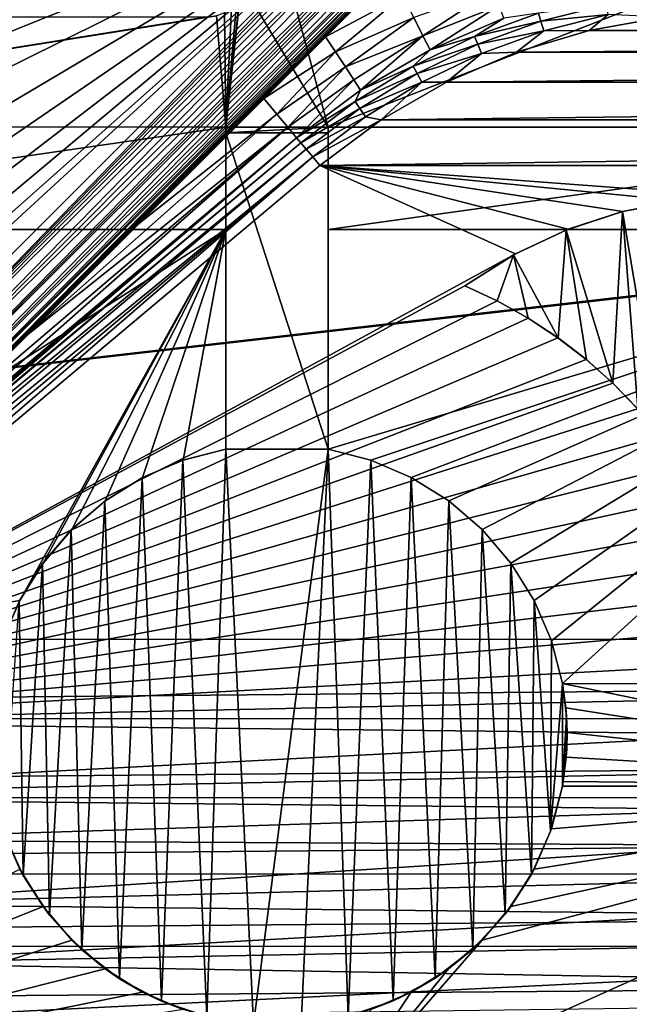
# Model space of a CAD drawing. Header units: metres. Extents: x -205 to 205, y -104 to 104.
# Tile 599 of 656: x -29 to -20, y -60 to -45. Entities that reach past the tile are written whole.
import ezdxf

# ---------------------------------------------------------------- set-up
doc = ezdxf.new("R2010")
doc.units = ezdxf.units.M
doc.layers.add('solid_01_2-CONSUMER_EHM_BOX_SW0001', color=7, linetype='CONTINUOUS')

msp = doc.modelspace()

# ---------------------------------------------------------------- linework, layer by layer
at = {"layer": 'solid_01_2-CONSUMER_EHM_BOX_SW0001'}
for points in [[(-200.010849, -74.958488), (-200.010773, 75.041512), (-0.010778, 75.04142)], [(-0.010849, -74.95858), (-200.010849, -74.958488), (-0.010778, 75.04142)], [(-24.253431, -47.070396, 63.099998), (-25.521925, -44.962933, 63.099998), (-25.500069, -42.458569, 63.099998)], [(-24.253431, -47.070396, 63.099998), (-25.500069, -42.458569, 63.099998), (-12.482156, -42.458576, 63.099998)], [(-13.503431, -47.071167, 63.099998), (-24.253431, -47.070396, 63.099998), (-12.482156, -42.458576, 63.099998)], [(38.274673, -42.903759, 75), (-63.60397, -54.56757, 75), (63.596031, -54.576706, 75)], [(38.274673, -42.903759, 75), (37.499931, -42.958599, 75), (-63.60397, -54.56757, 75)], [(37.499931, -42.958599, 75), (-37.500069, -42.958565, 75), (-63.60397, -54.56757, 75)], [(-33.314964, -45.277477, 13.5), (-32.772026, -45.741173, 13.5), (-23.418238, -43.458569, 13.5)], [(-32.772026, -45.741173, 13.5), (-32.308311, -46.2841, 13.5), (-23.418238, -43.458569, 13.5)], [(-32.308083, -51.632717, 13.5), (-32.453773, -52.494099, 13.5), (-23.418238, -43.458569, 13.5)], [(-32.296429, -52.651447, 13.474928), (-23.418238, -43.458569, 13.5), (-32.453773, -52.494099, 13.5)], [(-32.308311, -46.2841, 13.5), (-31.93524, -46.892883, 13.5), (-23.418238, -43.458569, 13.5)], [(-31.935066, -51.023903, 13.5), (-32.308083, -51.632717, 13.5), (-23.418238, -43.458569, 13.5)], [(-23.23955, -43.430744, 13.494294), (-23.334913, -43.438202, 13.499009), (-32.296429, -52.651447, 13.474928)], [(-23.129765, -43.438641, 13.481806), (-23.23955, -43.430744, 13.494294), (-32.296429, -52.651447, 13.474928)], [(-23.334913, -43.438202, 13.499009), (-23.418238, -43.458569, 13.5), (-32.296429, -52.651447, 13.474928)], [(-23.006413, -43.462845, 13.455735), (-23.129765, -43.438641, 13.481806), (-32.296429, -52.651447, 13.474928)], [(-23.006413, -43.462845, 13.455735), (-32.296429, -52.651447, 13.474928), (-32.146832, -52.801044, 13.400871)], [(-22.876198, -43.500454, 13.410778), (-23.006413, -43.462845, 13.455735), (-32.146832, -52.801044, 13.400871)], [(-22.750563, -43.544582, 13.346155), (-22.876198, -43.500454, 13.410778), (-32.146832, -52.801044, 13.400871)], [(-31.93524, -46.892883, 13.5), (-31.662001, -47.552532, 13.5), (-23.418238, -43.458569, 13.5)], [(-31.661882, -50.364231, 13.5), (-31.935066, -51.023903, 13.5), (-23.418238, -43.458569, 13.5)], [(-31.662001, -47.552532, 13.5), (-31.495321, -48.246811, 13.5), (-23.418238, -43.458569, 13.5)], [(-31.495266, -49.669964, 13.5), (-31.661882, -50.364231, 13.5), (-23.418238, -43.458569, 13.5)], [(-31.495321, -48.246811, 13.5), (-31.439306, -48.958565, 13.5), (-23.418238, -43.458569, 13.5)], [(-31.439306, -48.958565, 13.5), (-31.495266, -49.669964, 13.5), (-23.418238, -43.458569, 13.5)], [(-22.750563, -43.544582, 13.346155), (-32.146832, -52.801044, 13.400871), (-32.012653, -52.935223, 13.281551)], [(-22.692427, -43.56702, 13.307468), (-22.750563, -43.544582, 13.346155), (-32.012653, -52.935223, 13.281551)], [(-22.638563, -43.589001, 13.265411), (-22.692427, -43.56702, 13.307468), (-32.012653, -52.935223, 13.281551)], [(-22.638563, -43.589001, 13.265411), (-32.012653, -52.935223, 13.281551), (-31.90064, -53.047234, 13.122963)], [(-22.546261, -43.630432, 13.174686), (-22.638563, -43.589001, 13.265411), (-31.90064, -53.047234, 13.122963)], [(-22.477682, -43.667896, 13.082142), (-22.546261, -43.630432, 13.174686), (-31.90064, -53.047234, 13.122963)], [(-22.477682, -43.667896, 13.082142), (-31.90064, -53.047234, 13.122963), (-31.81642, -53.131454, 12.933075)], [(-22.432608, -43.702217, 12.994411), (-22.477682, -43.667896, 13.082142), (-31.81642, -53.131454, 12.933075)], [(-22.407375, -43.73534, 12.913525), (-22.432608, -43.702217, 12.994411), (-31.81642, -53.131454, 12.933075)], [(-22.407375, -43.73534, 12.913525), (-31.81642, -53.131454, 12.933075), (-31.764221, -53.183655, 12.721427)], [(-22.398081, -43.76963, 12.837538), (-22.407375, -43.73534, 12.913525), (-31.764221, -53.183655, 12.721427)], [(-22.4021, -43.80529, 12.767035), (-22.398081, -43.76963, 12.837538), (-31.764221, -53.183655, 12.721427)], [(-22.414907, -43.838989, 12.706449), (-22.4021, -43.80529, 12.767035), (-31.764221, -53.183655, 12.721427)], [(-22.414907, -43.838989, 12.706449), (-31.764221, -53.183655, 12.721427), (-31.746668, -53.201206, 12.5)], [(-22.446192, -43.891918, 12.611513), (-22.414907, -43.838989, 12.706449), (-31.746668, -53.201206, 12.5)], [(-22.468489, -43.923035, 12.5), (-22.446192, -43.891918, 12.611513), (-31.746668, -53.201206, 12.5)], [(-31.746668, -53.201206, 12.5), (-23.21254, -44.667088, 3.325739), (-22.468489, -43.923035, 3.443189)], [(-22.468489, -43.923035, 12.5), (-31.746668, -53.201206, 12.5), (-22.468489, -43.923035, 3.443189)], [(-31.746668, -53.201206, 12.5), (-23.337521, -44.792068, 3.302377), (-23.21254, -44.667088, 3.325739)], [(-31.746668, -53.201206, 12.5), (-23.926878, -45.381424, 3.189029), (-23.337521, -44.792068, 3.302377)], [(-25.753431, -47.07029, 63.099998), (-25.541843, -45.095375, 63.099998), (-25.521925, -44.962933, 63.099998)], [(-24.253431, -47.070396, 63.099998), (-25.753431, -47.07029, 63.099998), (-25.521925, -44.962933, 63.099998)], [(-25.753431, -47.07029, 63.099998), (-25.590355, -45.211082, 63.099998), (-25.541843, -45.095375, 63.099998)], [(-21.833891, -45.055969, 2.720849), (-22.99897, -45.465118, 2.807431), (-22.86447, -45.732697, 2.463763)], [(-21.748886, -45.289349, 2.41378), (-21.833891, -45.055969, 2.720849), (-22.86447, -45.732697, 2.463763)], [(-25.753431, -47.07029, 63.099998), (-25.670492, -45.313065, 63.099998), (-25.590355, -45.211082, 63.099998)], [(-23.15926, -45.146233, 3.091007), (-24.292961, -45.747505, 3.120873), (-24.14414, -45.971153, 2.927483)], [(-23.15926, -45.146233, 3.091007), (-23.926878, -45.381424, 3.189029), (-24.292961, -45.747505, 3.120873)], [(-22.99897, -45.465118, 2.807431), (-23.15926, -45.146233, 3.091007), (-24.14414, -45.971153, 2.927483)], [(-31.746668, -53.201206, 12.5), (-24.292961, -45.747505, 3.120873), (-23.926878, -45.381424, 3.189029)], [(-25.753431, -47.07029, 63.099998), (-25.889296, -45.439808, 63.099998), (-25.773167, -45.392307, 63.099998)], [(-25.753431, -47.07029, 63.099998), (-25.773167, -45.392307, 63.099998), (-25.670492, -45.313065, 63.099998)], [(-21.748886, -45.289349, 2.41378), (-22.86447, -45.732697, 2.463763), (-22.760233, -45.940071, 2.071429)], [(-21.748886, -45.289349, 2.41378), (-22.760233, -45.940071, 2.071429), (-21.681494, -45.474377, 2.071429)], [(-21.174187, -45.404118, 1.911433), (-22.110859, -45.745041, 1.911433), (-21.137794, -45.522102, 1.771438)], [(-21.681494, -45.474377, 2.071429), (-22.110859, -45.745041, 1.911433), (-21.174187, -45.404118, 1.911433)], [(-21.174187, -45.404118, 1.911433), (-21.137794, -45.522102, 1.771438), (-20.183762, -45.279175, 1.771438)], [(-20.183762, -45.279175, 1.771438), (-21.137794, -45.522102, 1.771438), (-20.154568, -45.423592, 1.656828)], [(-36.103432, -47.069546, 63.099998), (-26.021906, -45.458569, 63.099998), (-25.889296, -45.439808, 63.099998)], [(-25.753431, -47.07029, 63.099998), (-36.103432, -47.069546, 63.099998), (-25.889296, -45.439808, 63.099998)], [(-36.103432, -47.069546, 63.099998), (-33.978233, -45.458565, 63.099998), (-26.021906, -45.458569, 63.099998)], [(-22.99897, -45.465118, 2.807431), (-24.14414, -45.971153, 2.927483), (-23.999414, -46.190975, 2.67567)], [(-22.86447, -45.732697, 2.463763), (-22.99897, -45.465118, 2.807431), (-23.999414, -46.190975, 2.67567)], [(-21.681494, -45.474377, 2.071429), (-22.760233, -45.940071, 2.071429), (-22.110859, -45.745041, 1.911433)], [(-22.110859, -45.745041, 1.911433), (-22.062899, -45.85881, 1.771438), (-21.137794, -45.522102, 1.771438)], [(-21.137794, -45.522102, 1.771438), (-22.062899, -45.85881, 1.771438), (-21.094366, -45.662891, 1.656828)], [(-21.137794, -45.522102, 1.771438), (-21.094366, -45.662891, 1.656828), (-20.154568, -45.423592, 1.656828)], [(-20.154568, -45.423592, 1.656828), (-21.094366, -45.662891, 1.656828), (-20.432171, -45.65435, 1.571667)], [(-20.154568, -45.423592, 1.656828), (-20.432171, -45.65435, 1.571667), (-19.34446, -45.46278, 1.571667)], [(-20.432171, -45.65435, 1.571667), (19.32279, -45.462795, 1.571667), (-19.34446, -45.46278, 1.571667)], [(-20.432171, -45.65435, 1.571667), (20.4105, -45.654369, 1.571667), (19.32279, -45.462795, 1.571667)], [(-22.062899, -45.85881, 1.771438), (-22.005669, -45.994579, 1.656828), (-21.094366, -45.662891, 1.656828)], [(-21.094366, -45.662891, 1.656828), (-22.005669, -45.994579, 1.656828), (-21.49719, -45.973877, 1.571667)], [(-21.49719, -45.973877, 1.571667), (20.4105, -45.654369, 1.571667), (-20.432171, -45.65435, 1.571667)], [(-21.094366, -45.662891, 1.656828), (-21.49719, -45.973877, 1.571667), (-20.432171, -45.65435, 1.571667)], [(-21.49719, -45.973877, 1.571667), (21.475519, -45.973896, 1.571667), (20.4105, -45.654369, 1.571667)], [(-31.746668, -53.201206, 12.5), (-25.197245, -46.651791, 2.993398), (-24.292961, -45.747505, 3.120873)], [(-24.14414, -45.971153, 2.927483), (-24.292961, -45.747505, 3.120873), (-25.197245, -46.651791, 2.993398)], [(-22.86447, -45.732697, 2.463763), (-23.999414, -46.190975, 2.67567), (-23.876345, -46.377903, 2.388285)], [(-22.86447, -45.732697, 2.463763), (-23.876345, -46.377903, 2.388285), (-23.777546, -46.527969, 2.071429)], [(-22.86447, -45.732697, 2.463763), (-23.777546, -46.527969, 2.071429), (-22.760233, -45.940071, 2.071429)], [(-22.110859, -45.745041, 1.911433), (-23.00893, -46.177528, 1.911433), (-22.062899, -45.85881, 1.771438)], [(-22.760233, -45.940071, 2.071429), (-23.00893, -46.177528, 1.911433), (-22.110859, -45.745041, 1.911433)], [(-25.005495, -46.88031, 2.727566), (-24.14414, -45.971153, 2.927483), (-25.197245, -46.651791, 2.993398)], [(-25.005495, -46.88031, 2.727566), (-23.999414, -46.190975, 2.67567), (-24.14414, -45.971153, 2.927483)], [(-22.760233, -45.940071, 2.071429), (-23.777546, -46.527969, 2.071429), (-23.00893, -46.177528, 1.911433)], [(-23.00893, -46.177528, 1.911433), (-22.949881, -46.285961, 1.771438), (-22.062899, -45.85881, 1.771438)], [(-22.062899, -45.85881, 1.771438), (-22.949881, -46.285961, 1.771438), (-22.005669, -45.994579, 1.656828)], [(-22.518433, -46.413685, 1.571667), (21.475519, -45.973896, 1.571667), (-21.49719, -45.973877, 1.571667)], [(-22.005669, -45.994579, 1.656828), (-22.518433, -46.413685, 1.571667), (-21.49719, -45.973877, 1.571667)], [(-22.518433, -46.413685, 1.571667), (22.496761, -46.413708, 1.571667), (21.475519, -45.973896, 1.571667)], [(-22.949881, -46.285961, 1.771438), (-22.879417, -46.415352, 1.656828), (-22.005669, -45.994579, 1.656828)], [(-22.005669, -45.994579, 1.656828), (-22.879417, -46.415352, 1.656828), (-22.518433, -46.413685, 1.571667)], [(-25.005495, -46.88031, 2.727566), (-24.843416, -47.073467, 2.417603), (-23.999414, -46.190975, 2.67567)], [(-24.843416, -47.073467, 2.417603), (-23.876345, -46.377903, 2.388285), (-23.999414, -46.190975, 2.67567)], [(-23.00893, -46.177528, 1.911433), (-23.859478, -46.697285, 1.911433), (-22.949881, -46.285961, 1.771438)], [(-23.777546, -46.527969, 2.071429), (-23.859478, -46.697285, 1.911433), (-23.00893, -46.177528, 1.911433)], [(-24.843416, -47.073467, 2.417603), (-24.715151, -47.22633, 2.071429), (-23.876345, -46.377903, 2.388285)], [(-23.876345, -46.377903, 2.388285), (-24.715151, -47.22633, 2.071429), (-23.777546, -46.527969, 2.071429)], [(-23.859478, -46.697285, 1.911433), (-23.789925, -46.799301, 1.771438), (-22.949881, -46.285961, 1.771438)], [(-22.949881, -46.285961, 1.771438), (-23.789925, -46.799301, 1.771438), (-22.879417, -46.415352, 1.656828)], [(-23.789925, -46.799301, 1.771438), (-23.706928, -46.921036, 1.656828), (-22.879417, -46.415352, 1.656828)], [(-22.879417, -46.415352, 1.656828), (-23.706928, -46.921036, 1.656828), (-23.474806, -46.966099, 1.571667)], [(-23.474806, -46.966099, 1.571667), (22.496761, -46.413708, 1.571667), (-22.518433, -46.413685, 1.571667)], [(-22.879417, -46.415352, 1.656828), (-23.474806, -46.966099, 1.571667), (-22.518433, -46.413685, 1.571667)], [(-23.474806, -46.966099, 1.571667), (23.453135, -46.966122, 1.571667), (22.496761, -46.413708, 1.571667)], [(-23.777546, -46.527969, 2.071429), (-24.715151, -47.22633, 2.071429), (-23.859478, -46.697285, 1.911433)], [(-31.746668, -53.201206, 12.5), (-27.03619, -48.490734, 2.799563), (-25.197245, -46.651791, 2.993398)], [(-27.03619, -48.490734, 2.799563), (-25.005495, -46.88031, 2.727566), (-25.197245, -46.651791, 2.993398)], [(-24.715151, -47.22633, 2.071429), (-24.654047, -47.299149, 1.911433), (-23.859478, -46.697285, 1.911433)], [(-23.859478, -46.697285, 1.911433), (-24.654047, -47.299149, 1.911433), (-23.789925, -46.799301, 1.771438)], [(-24.654047, -47.299149, 1.911433), (-24.574684, -47.39373, 1.771438), (-23.789925, -46.799301, 1.771438)], [(-23.789925, -46.799301, 1.771438), (-24.574684, -47.39373, 1.771438), (-23.706928, -46.921036, 1.656828)], [(-28.652845, -50.107388, 2.583395), (-24.843416, -47.073467, 2.417603), (-25.005495, -46.88031, 2.727566)], [(-27.03619, -48.490734, 2.799563), (-28.652845, -50.107388, 2.583395), (-25.005495, -46.88031, 2.727566)], [(-24.574684, -47.39373, 1.771438), (-24.479979, -47.506596, 1.656828), (-23.706928, -46.921036, 1.656828)], [(-23.706928, -46.921036, 1.656828), (-24.479979, -47.506596, 1.656828), (-23.474806, -46.966099, 1.571667)], [(-24.479979, -47.506596, 1.656828), (-24.373343, -47.633678, 1.571667), (-23.474806, -46.966099, 1.571667)], [(-24.373343, -47.633678, 1.571667), (23.453135, -46.966122, 1.571667), (-23.474806, -46.966099, 1.571667)], [(-24.373343, -47.633678, 1.571667), (24.351671, -47.633701, 1.571667), (23.453135, -46.966122, 1.571667)], [(-25.753431, -47.07029, 69.5), (-36.103539, -48.569546, 69.5), (-36.103432, -47.069546, 69.5)], [(-25.753431, -47.07029, 69.5), (-25.75354, -48.57029, 69.5), (-36.103539, -48.569546, 69.5)], [(-36.103432, -47.069546, 69.5), (-36.103432, -47.069546, 63.099998), (-25.753431, -47.07029, 63.099998)], [(-25.753431, -47.07029, 69.5), (-36.103432, -47.069546, 69.5), (-25.753431, -47.07029, 63.099998)], [(-31.282158, -52.736694, 2.071429), (-24.715151, -47.22633, 2.071429), (-24.843416, -47.073467, 2.417603)], [(-30.064688, -51.519226, 2.343018), (-31.282158, -52.736694, 2.071429), (-24.843416, -47.073467, 2.417603)], [(-28.652845, -50.107388, 2.583395), (-30.064688, -51.519226, 2.343018), (-24.843416, -47.073467, 2.417603)], [(-25.75354, -48.57029, 69.5), (-25.753431, -47.07029, 63.099998), (-25.753771, -51.786987, 67)], [(-25.753771, -51.786987, 66.919212), (-25.753771, -51.786987, 67), (-25.753431, -47.07029, 63.099998)], [(-25.753771, -51.786987, 66.919212), (-25.753431, -47.07029, 63.099998), (-25.753437, -47.155701, 63.134754)], [(-25.753431, -47.07029, 69.5), (-25.753431, -47.07029, 63.099998), (-25.75354, -48.57029, 69.5)], [(-25.753437, -47.155701, 63.134754), (-25.753431, -47.07029, 63.099998), (-24.253431, -47.070396, 63.099998)], [(-24.253437, -47.155807, 63.134754), (-25.753437, -47.155701, 63.134754), (-24.253431, -47.070396, 63.099998)], [(-24.253431, -47.070396, 69.5), (-24.25354, -48.570396, 69.5), (-24.253771, -51.787098, 67)], [(-24.253771, -51.787098, 66.919212), (-24.253431, -47.070396, 69.5), (-24.253771, -51.787098, 67)], [(-24.253771, -51.787098, 66.919212), (-24.253437, -47.155807, 63.134754), (-24.253431, -47.070396, 69.5)], [(-24.253431, -47.070396, 69.5), (-13.503431, -47.071167, 69.5), (-24.25354, -48.570396, 69.5)], [(-24.25354, -48.570396, 69.5), (-13.503431, -47.071167, 69.5), (-13.503539, -48.571167, 69.5)], [(-24.253431, -47.070396, 69.5), (-24.253437, -47.155807, 63.134754), (-24.253431, -47.070396, 63.099998)], [(-24.253431, -47.070396, 69.5), (-24.253431, -47.070396, 63.099998), (-13.503431, -47.071167, 63.099998)], [(-24.253431, -47.070396, 69.5), (-13.503431, -47.071167, 63.099998), (-13.503431, -47.071167, 69.5)], [(-32.067661, -53.499565, 1.933451), (-24.654047, -47.299149, 1.911433), (-24.715151, -47.22633, 2.071429)], [(-31.746668, -53.201206, 1.96722), (-32.067661, -53.499565, 1.933451), (-24.715151, -47.22633, 2.071429)], [(-31.507191, -52.961727, 2.017271), (-31.746668, -53.201206, 1.96722), (-24.715151, -47.22633, 2.071429)], [(-31.507191, -52.961727, 2.017271), (-24.715151, -47.22633, 2.071429), (-31.282158, -52.736694, 2.071429)], [(-24.253771, -51.787098, 66.919212), (-25.753771, -51.786987, 66.919212), (-25.753437, -47.155701, 63.134754)], [(-24.253771, -51.787098, 66.919212), (-25.753437, -47.155701, 63.134754), (-24.253437, -47.155807, 63.134754)], [(-34.368027, -55.450424, 1.911131), (-24.574684, -47.39373, 1.771438), (-24.654047, -47.299149, 1.911433)], [(-32.067661, -53.499565, 1.933451), (-34.368027, -55.450424, 1.911131), (-24.654047, -47.299149, 1.911433)], [(-34.368027, -55.450424, 1.911131), (-34.288628, -55.545044, 1.771182), (-24.574684, -47.39373, 1.771438)], [(-34.288628, -55.545044, 1.771182), (-24.479979, -47.506596, 1.656828), (-24.574684, -47.39373, 1.771438)], [(-34.288628, -55.545044, 1.771182), (-34.193897, -55.657944, 1.656628), (-24.479979, -47.506596, 1.656828)], [(-34.193897, -55.657944, 1.656628), (-34.087463, -55.784786, 1.571667), (-24.479979, -47.506596, 1.656828)], [(-34.087463, -55.784786, 1.571667), (-24.373343, -47.633678, 1.571667), (-24.479979, -47.506596, 1.656828)], [(-21.511244, -48.928989, 1.571667), (-24.373343, -47.633678, 1.571667), (-34.087463, -55.784786, 1.571667)], [(-18.22703, -48.090942, 1.571667), (24.351671, -47.633701, 1.571667), (-24.373343, -47.633678, 1.571667)], [(-20.739719, -48.566303, 1.571667), (-24.373343, -47.633678, 1.571667), (-21.511244, -48.928989, 1.571667)], [(-19.93889, -48.306938, 1.571667), (-24.373343, -47.633678, 1.571667), (-20.739719, -48.566303, 1.571667)], [(-19.101233, -48.148453, 1.571667), (-24.373343, -47.633678, 1.571667), (-19.93889, -48.306938, 1.571667)], [(-18.22703, -48.090942, 1.571667), (-24.373343, -47.633678, 1.571667), (-19.101233, -48.148453, 1.571667)], [(-19.094618, -48.146198, 1.5), (-19.940804, -48.308525, 1.5), (-19.384266, -51.596821, 1.5)], [(-19.93889, -48.306938, 1.571667), (-19.940804, -48.308525, 1.5), (-19.094618, -48.146198, 1.5)], [(-19.101233, -48.148453, 1.571667), (-19.93889, -48.306938, 1.571667), (-19.094618, -48.146198, 1.5)], [(-19.940804, -48.308525, 1.5), (-20.766939, -48.578518, 1.5), (-20.082792, -50.820625, 1.5)], [(-20.739719, -48.566303, 1.571667), (-20.766939, -48.578518, 1.5), (-19.940804, -48.308525, 1.5)], [(-19.93889, -48.306938, 1.571667), (-20.739719, -48.566303, 1.571667), (-19.940804, -48.308525, 1.5)], [(-19.940804, -48.308525, 1.5), (-20.082792, -50.820625, 1.5), (-19.718832, -51.196548, 1.5)], [(-19.940804, -48.308525, 1.5), (-19.718832, -51.196548, 1.5), (-19.384266, -51.596821, 1.5)], [(-36.104015, -55.219547, 72), (-36.103539, -48.569546, 72), (-25.75354, -48.57029, 72)], [(-36.104015, -55.219547, 72), (-25.75354, -48.57029, 72), (-28.771015, -54.002445, 72)], [(-25.75354, -48.57029, 69.5), (-25.75354, -48.57029, 72), (-36.103539, -48.569546, 72)], [(-25.75354, -48.57029, 69.5), (-36.103539, -48.569546, 72), (-36.103539, -48.569546, 69.5)], [(-31.746668, -53.201206, 12.5), (-28.652845, -50.107388, 2.583395), (-27.03619, -48.490734, 2.799563)], [(-25.75354, -48.57029, 72), (-28.42935, -53.454403, 72), (-28.771015, -54.002445, 72)], [(-25.75354, -48.57029, 72), (-28.009058, -52.964924, 72), (-28.42935, -53.454403, 72)], [(-25.75354, -48.57029, 72), (-27.519518, -52.544701, 72), (-28.009058, -52.964924, 72)], [(-25.75354, -48.57029, 72), (-26.971428, -52.203114, 72), (-27.519518, -52.544701, 72)], [(-25.75354, -48.57029, 72), (-26.378696, -51.948788, 72), (-26.971428, -52.203114, 72)], [(-25.75354, -48.57029, 72), (-25.753771, -51.786987, 72), (-26.378696, -51.948788, 72)], [(-25.75354, -48.57029, 69.5), (-25.753771, -51.786987, 67), (-25.753771, -51.786987, 72)], [(-25.75354, -48.57029, 69.5), (-25.753771, -51.786987, 72), (-25.75354, -48.57029, 72)], [(-24.25354, -48.570396, 72), (-24.253771, -51.787098, 72), (-24.253771, -51.787098, 67)], [(-24.25354, -48.570396, 69.5), (-24.25354, -48.570396, 72), (-24.253771, -51.787098, 67)], [(-24.25354, -48.570396, 72), (-13.503539, -48.571167, 72), (-24.253771, -51.787098, 72)], [(-13.503539, -48.571167, 72), (-23.628868, -51.948986, 72), (-24.253771, -51.787098, 72)], [(-13.503539, -48.571167, 69.5), (-13.503539, -48.571167, 72), (-24.25354, -48.570396, 72)], [(-24.25354, -48.570396, 69.5), (-13.503539, -48.571167, 69.5), (-24.25354, -48.570396, 72)], [(-13.503539, -48.571167, 72), (-23.036173, -52.203396, 72), (-23.628868, -51.948986, 72)], [(-13.503539, -48.571167, 72), (-22.488131, -52.545063, 72), (-23.036173, -52.203396, 72)], [(-13.503539, -48.571167, 72), (-21.998652, -52.965355, 72), (-22.488131, -52.545063, 72)], [(-13.503539, -48.571167, 72), (-21.578428, -53.454895, 72), (-21.998652, -52.965355, 72)], [(-13.503539, -48.571167, 72), (-21.236843, -54.002987, 72), (-21.578428, -53.454895, 72)], [(-20.766939, -48.578518, 1.5), (-21.537281, -48.940445, 1.5), (-20.886995, -50.155899, 1.5)], [(-21.511244, -48.928989, 1.571667), (-21.537281, -48.940445, 1.5), (-20.766939, -48.578518, 1.5)], [(-20.739719, -48.566303, 1.571667), (-21.511244, -48.928989, 1.571667), (-20.766939, -48.578518, 1.5)], [(-13.503539, -48.571167, 72), (-20.982515, -54.595718, 72), (-21.236843, -54.002987, 72)], [(-13.503539, -48.571167, 72), (-20.820717, -55.220642, 72), (-20.982515, -54.595718, 72)], [(-20.766939, -48.578518, 1.5), (-20.886995, -50.155899, 1.5), (-20.471912, -50.474026, 1.5)], [(-13.503539, -48.571167, 72), (-13.504017, -55.221169, 72), (-20.820717, -55.220642, 72)], [(-20.766939, -48.578518, 1.5), (-20.471912, -50.474026, 1.5), (-20.082792, -50.820625, 1.5)], [(-21.511244, -48.928989, 1.571667), (-34.087463, -55.784786, 1.571667), (-22.253178, -49.394897, 1.571667)], [(-21.511244, -48.928989, 1.571667), (-22.253178, -49.394897, 1.571667), (-21.537281, -48.940445, 1.5)], [(-21.537281, -48.940445, 1.5), (-22.253178, -49.394897, 1.5), (-21.777584, -49.616364, 1.5)], [(-22.253178, -49.394897, 1.571667), (-22.253178, -49.394897, 1.5), (-21.537281, -48.940445, 1.5)], [(-21.537281, -48.940445, 1.5), (-21.777584, -49.616364, 1.5), (-21.322487, -49.869831, 1.5)], [(-21.537281, -48.940445, 1.5), (-21.322487, -49.869831, 1.5), (-20.886995, -50.155899, 1.5)], [(-22.253178, -49.394897, 1.571667), (-34.087463, -55.784786, 1.571667), (-21.778702, -49.615971, 1.571667)], [(-21.778702, -49.615971, 1.571667), (-21.777584, -49.616364, 1.5), (-22.253178, -49.394897, 1.5)], [(-22.253178, -49.394897, 1.571667), (-21.778702, -49.615971, 1.571667), (-22.253178, -49.394897, 1.5)], [(-21.778702, -49.615971, 1.571667), (-34.087463, -55.784786, 1.571667), (-21.323881, -49.86927, 1.571667)], [(-21.778702, -49.615971, 1.571667), (-21.323881, -49.86927, 1.571667), (-21.777584, -49.616364, 1.5)], [(-21.323881, -49.86927, 1.571667), (-21.322487, -49.869831, 1.5), (-21.777584, -49.616364, 1.5)], [(-21.323881, -49.86927, 1.571667), (-34.087463, -55.784786, 1.571667), (-20.887512, -50.155415, 1.571667)], [(-21.323881, -49.86927, 1.571667), (-20.887512, -50.155415, 1.571667), (-21.322487, -49.869831, 1.5)], [(-20.887512, -50.155415, 1.571667), (-20.886995, -50.155899, 1.5), (-21.322487, -49.869831, 1.5)], [(-20.887512, -50.155415, 1.571667), (-34.087463, -55.784786, 1.571667), (-20.473202, -50.472557, 1.571667)], [(-31.746668, -53.201206, 12.5), (-30.064688, -51.519226, 2.343018), (-28.652845, -50.107388, 2.583395)], [(-20.887512, -50.155415, 1.571667), (-20.473202, -50.472557, 1.571667), (-20.886995, -50.155899, 1.5)], [(-20.473202, -50.472557, 1.571667), (-20.471912, -50.474026, 1.5), (-20.886995, -50.155899, 1.5)], [(-20.473202, -50.472557, 1.571667), (-34.087463, -55.784786, 1.571667), (-20.083591, -50.819954, 1.571667)], [(-20.473202, -50.472557, 1.571667), (-20.083591, -50.819954, 1.571667), (-20.471912, -50.474026, 1.5)], [(-20.083591, -50.819954, 1.571667), (-20.082792, -50.820625, 1.5), (-20.471912, -50.474026, 1.5)], [(-20.083591, -50.819954, 1.571667), (-34.087463, -55.784786, 1.571667), (-19.720366, -51.194939, 1.571667)], [(-20.083591, -50.819954, 1.571667), (-19.720366, -51.194939, 1.571667), (-20.082792, -50.820625, 1.5)], [(-19.720366, -51.194939, 1.571667), (-19.718832, -51.196548, 1.5), (-20.082792, -50.820625, 1.5)], [(-19.720366, -51.194939, 1.571667), (-34.087463, -55.784786, 1.571667), (-19.385489, -51.595287, 1.571667)], [(-19.385489, -51.595287, 1.571667), (-34.087463, -55.784786, 1.571667), (-19.08077, -52.018929, 1.571667)], [(-26.031878, -60.094185, 67), (-26.380613, -51.949444, 67), (-25.753771, -51.786987, 67)], [(-25.753771, -51.786987, 72), (-25.753771, -51.786987, 67), (-26.380613, -51.949444, 67)], [(-25.753771, -51.786987, 72), (-26.380613, -51.949444, 67), (-26.378696, -51.948788, 72)], [(-25.344439, -60.206692, 67), (-26.031878, -60.094185, 67), (-25.753771, -51.786987, 67)], [(-25.344439, -60.206692, 67), (-25.753771, -51.786987, 67), (-24.253771, -51.787098, 67)], [(-24.253771, -51.787098, 66.919212), (-24.253771, -51.787098, 67), (-25.753771, -51.786987, 67)], [(-24.253771, -51.787098, 66.919212), (-25.753771, -51.786987, 67), (-25.753771, -51.786987, 66.919212)], [(-24.64702, -60.205318, 67), (-25.344439, -60.206692, 67), (-24.253771, -51.787098, 67)], [(-23.96003, -60.090107, 67), (-24.64702, -60.205318, 67), (-24.253771, -51.787098, 67)], [(-23.628868, -51.948986, 67), (-23.96003, -60.090107, 67), (-24.253771, -51.787098, 67)], [(-23.628868, -51.948986, 72), (-23.628868, -51.948986, 67), (-24.253771, -51.787098, 67)], [(-23.628868, -51.948986, 72), (-24.253771, -51.787098, 67), (-24.253771, -51.787098, 72)], [(-19.08077, -52.018929, 1.571667), (-34.087463, -55.784786, 1.571667), (-18.808382, -52.463951, 1.571667)], [(-26.69198, -59.870785, 67), (-26.975163, -52.205067, 67), (-26.380613, -51.949444, 67)], [(-26.971428, -52.203114, 72), (-26.380613, -51.949444, 67), (-26.975163, -52.205067, 67)], [(-26.378696, -51.948788, 72), (-26.380613, -51.949444, 67), (-26.971428, -52.203114, 72)], [(-26.031878, -60.094185, 67), (-26.69198, -59.870785, 67), (-26.380613, -51.949444, 67)], [(-23.628868, -51.948986, 67), (-23.300829, -59.864113, 67), (-23.96003, -60.090107, 67)], [(-23.628868, -51.948986, 67), (-23.036173, -52.203396, 67), (-23.300829, -59.864113, 67)], [(-23.036173, -52.203396, 72), (-23.036173, -52.203396, 67), (-23.628868, -51.948986, 67)], [(-23.036173, -52.203396, 72), (-23.628868, -51.948986, 67), (-23.628868, -51.948986, 72)], [(-27.307035, -59.542294, 67), (-27.524584, -52.548428, 67), (-26.975163, -52.205067, 67)], [(-27.519518, -52.544701, 72), (-26.975163, -52.205067, 67), (-27.524584, -52.548428, 67)], [(-26.971428, -52.203114, 72), (-26.975163, -52.205067, 67), (-27.519518, -52.544701, 72)], [(-26.69198, -59.870785, 67), (-27.307035, -59.542294, 67), (-26.975163, -52.205067, 67)], [(-23.036173, -52.203396, 67), (-22.68701, -59.533169, 67), (-23.300829, -59.864113, 67)], [(-23.036173, -52.203396, 67), (-22.488131, -52.545063, 67), (-22.68701, -59.533169, 67)], [(-22.488131, -52.545063, 72), (-22.488131, -52.545063, 67), (-23.036173, -52.203396, 67)], [(-22.488131, -52.545063, 72), (-23.036173, -52.203396, 67), (-23.036173, -52.203396, 72)], [(-18.808382, -52.463951, 1.571667), (-34.087463, -55.784786, 1.571667), (-18.569195, -52.927647, 1.571667)], [(-27.8596, -59.118099, 67), (-28.014811, -52.970684, 67), (-27.524584, -52.548428, 67)], [(-28.009058, -52.964924, 72), (-27.524584, -52.548428, 67), (-28.014811, -52.970684, 67)], [(-27.519518, -52.544701, 72), (-27.524584, -52.548428, 67), (-28.009058, -52.964924, 72)], [(-27.307035, -59.542294, 67), (-27.8596, -59.118099, 67), (-27.524584, -52.548428, 67)], [(-22.488131, -52.545063, 67), (-22.136301, -59.106953, 67), (-22.68701, -59.533169, 67)], [(-22.488131, -52.545063, 67), (-21.998652, -52.965355, 67), (-22.136301, -59.106953, 67)], [(-21.998652, -52.965355, 72), (-21.998652, -52.965355, 67), (-22.488131, -52.545063, 67)], [(-21.998652, -52.965355, 72), (-22.488131, -52.545063, 67), (-22.488131, -52.545063, 72)], [(-18.569195, -52.927647, 1.571667), (-34.087463, -55.784786, 1.571667), (-18.36438, -53.407532, 1.571667)], [(-28.335714, -58.609035, 67), (-28.435629, -53.462975, 67), (-28.014811, -52.970684, 67)], [(-28.42935, -53.454403, 72), (-28.014811, -52.970684, 67), (-28.435629, -53.462975, 67)], [(-28.009058, -52.964924, 72), (-28.014811, -52.970684, 67), (-28.42935, -53.454403, 72)], [(-27.8596, -59.118099, 67), (-28.335714, -58.609035, 67), (-28.014811, -52.970684, 67)], [(-21.998652, -52.965355, 67), (-21.662016, -58.595837, 67), (-22.136301, -59.106953, 67)], [(-21.998652, -52.965355, 67), (-21.57843, -53.454895, 67), (-21.662016, -58.595837, 67)], [(-21.578428, -53.454895, 72), (-21.57843, -53.454895, 67), (-21.998652, -52.965355, 67)], [(-21.578428, -53.454895, 72), (-21.998652, -52.965355, 67), (-21.998652, -52.965355, 72)], [(-18.36438, -53.407532, 1.571667), (-34.087463, -55.784786, 1.571667), (-18.195204, -53.900997, 1.571667)], [(-28.722317, -58.028759, 67), (-28.777124, -54.014179, 67), (-28.435629, -53.462975, 67)], [(-28.771015, -54.002445, 72), (-28.435629, -53.462975, 67), (-28.777124, -54.014179, 67)], [(-28.42935, -53.454403, 72), (-28.435629, -53.462975, 67), (-28.771015, -54.002445, 72)], [(-28.335714, -58.609035, 67), (-28.722317, -58.028759, 67), (-28.435629, -53.462975, 67)], [(-21.57843, -53.454895, 67), (-21.277294, -58.013264, 67), (-21.662016, -58.595837, 67)], [(-21.57843, -53.454895, 67), (-21.236843, -54.002987, 67), (-21.277294, -58.013264, 67)], [(-21.236843, -54.002987, 72), (-21.236843, -54.002987, 67), (-21.57843, -53.454895, 67)], [(-21.236843, -54.002987, 72), (-21.57843, -53.454895, 67), (-21.578428, -53.454895, 72)], [(-18.195204, -53.900997, 1.571667), (-34.087463, -55.784786, 1.571667), (-18.063431, -54.405499, 1.571667)], [(-36.104015, -55.219547, 72), (-28.771015, -54.002445, 72), (-29.025429, -54.595139, 72)], [(-28.771015, -54.002445, 72), (-28.777124, -54.014179, 67), (-29.025429, -54.595139, 72)], [(-28.722317, -58.028759, 67), (-29.008595, -57.393822, 67), (-28.777124, -54.014179, 67)], [(-21.236843, -54.002987, 67), (-20.994987, -57.380905, 67), (-21.277294, -58.013264, 67)], [(-21.236843, -54.002987, 67), (-20.982515, -54.595718, 67), (-20.994987, -57.380905, 67)], [(-20.982515, -54.595718, 72), (-20.982515, -54.595718, 67), (-21.236843, -54.002987, 67)], [(-20.982515, -54.595718, 72), (-21.236843, -54.002987, 67), (-21.236843, -54.002987, 72)], [(-18.063431, -54.405499, 1.571667), (-34.087463, -55.784786, 1.571667), (-17.96874, -54.918358, 1.571667)], [(-63.60397, -54.56757, 75), (-63.528271, -55.733059, 75), (63.596031, -54.576706, 75)], [(-63.528271, -55.733059, 75), (63.520164, -55.74218, 75), (63.596031, -54.576706, 75)], [(-20.982515, -54.595718, 67), (-20.820717, -55.220642, 67), (-20.994987, -57.380905, 67)], [(-20.820717, -55.220642, 72), (-20.820717, -55.220642, 67), (-20.982515, -54.595718, 67)], [(-20.820717, -55.220642, 72), (-20.982515, -54.595718, 67), (-20.982515, -54.595718, 72)], [(-17.96874, -54.918358, 1.571667), (-34.087463, -55.784786, 1.571667), (-17.911428, -55.435608, 1.571667)], [(-20.820717, -55.220642, 67), (-20.820824, -56.720642, 67), (-20.994987, -57.380905, 67)], [(-20.820717, -55.220642, 67), (-20.762775, -55.698521, 67), (-20.820824, -56.720642, 67)], [(-20.77228, -55.577374, 66.561356), (-20.762775, -55.698521, 67), (-20.820717, -55.220642, 67)], [(-13.504017, -55.221169, 72), (-20.820717, -55.220642, 67), (-20.820717, -55.220642, 72)], [(-20.820717, -55.220642, 66.416206), (-20.820717, -55.220642, 67), (-13.504017, -55.221169, 72)], [(-20.77228, -55.577374, 66.561356), (-20.820717, -55.220642, 67), (-20.820717, -55.220642, 66.416206)], [(-20.820717, -55.220642, 66.416206), (-13.504017, -55.221169, 72), (-13.504017, -55.221169, 66.416206)], [(-20.820717, -55.220642, 66.416206), (-13.504017, -55.221169, 66.416206), (-13.504125, -56.721169, 67.02655)], [(-20.77228, -55.577374, 66.561356), (-20.820717, -55.220642, 66.416206), (-13.504125, -56.721169, 67.02655)], [(-17.911428, -55.435608, 1.571667), (-34.087463, -55.784786, 1.571667), (-17.891396, -55.958572, 1.571667)], [(-20.754202, -55.937462, 66.707878), (-20.762775, -55.698521, 67), (-20.77228, -55.577374, 66.561356)], [(-20.754202, -55.937462, 66.707878), (-20.77228, -55.577374, 66.561356), (-13.504125, -56.721169, 67.02655)], [(-63.528271, -55.733059, 75), (-63.299843, -56.888084, 75), (63.520164, -55.74218, 75)], [(-63.299843, -56.888084, 75), (63.291569, -56.897175, 75), (63.520164, -55.74218, 75)], [(-17.891396, -55.958572, 1.571667), (-34.087463, -55.784786, 1.571667), (-35.567444, -56.881935, 1.571667)], [(-20.762775, -55.698521, 67), (-20.809797, -56.655903, 67), (-20.820824, -56.720642, 67)], [(-20.762775, -55.698521, 67), (-20.759235, -56.179836, 67), (-20.809797, -56.655903, 67)], [(-20.754202, -55.937462, 66.707878), (-20.759235, -56.179836, 67), (-20.762775, -55.698521, 67)], [(-20.766708, -56.297829, 66.854507), (-20.759235, -56.179836, 67), (-20.754202, -55.937462, 66.707878)], [(-20.766708, -56.297829, 66.854507), (-20.754202, -55.937462, 66.707878), (-13.504125, -56.721169, 67.02655)], [(-17.891396, -55.958572, 1.571667), (-35.567444, -56.881935, 1.571667), (-17.919678, -56.518677, 1.571667)], [(-20.766708, -56.297829, 66.854507), (-20.809797, -56.655903, 67), (-20.759235, -56.179836, 67)], [(-20.766708, -56.297829, 66.854507), (-13.504125, -56.721169, 67.02655), (-20.809797, -56.655903, 67)], [(-17.919678, -56.518677, 1.571667), (-35.567444, -56.881935, 1.571667), (-17.983889, -57.061737, 1.571667)], [(-13.504125, -56.721169, 67.02655), (-20.820824, -56.720642, 67), (-20.809797, -56.655903, 67)], [(-13.504125, -56.721169, 72), (-24.254473, -61.570396, 72), (-21.999083, -58.975761, 72)], [(-13.504125, -56.721169, 72), (-13.504473, -61.571167, 72), (-24.254473, -61.570396, 72)], [(-13.504125, -56.721169, 72), (-21.999083, -58.975761, 72), (-21.578791, -58.486282, 72)], [(-13.504125, -56.721169, 72), (-21.578791, -58.486282, 72), (-21.237125, -57.93824, 72)], [(-13.504125, -56.721169, 72), (-21.237125, -57.93824, 72), (-20.982714, -57.345547, 72)], [(-20.982714, -57.345547, 72), (-20.994987, -57.380905, 67), (-20.820824, -56.720642, 67)], [(-20.982714, -57.345547, 72), (-20.820824, -56.720642, 67), (-20.820824, -56.720642, 72)], [(-13.504125, -56.721169, 72), (-20.982714, -57.345547, 72), (-20.820824, -56.720642, 72)], [(-13.504125, -56.721169, 67.02655), (-20.820824, -56.720642, 72), (-20.820824, -56.720642, 67)], [(-13.504125, -56.721169, 67.02655), (-13.504125, -56.721169, 72), (-20.820824, -56.720642, 72)], [(-63.299843, -56.888084, 75), (-62.921368, -58.006367, 75), (63.291569, -56.897175, 75)], [(-62.921368, -58.006367, 75), (62.912937, -58.0154, 75), (63.291569, -56.897175, 75)], [(-17.983889, -57.061737, 1.571667), (-35.567444, -56.881935, 1.571667), (-31.958029, -57.515186, 1.571667)], [(-17.983889, -57.061737, 1.571667), (-31.958029, -57.515186, 1.571667), (-18.08403, -57.587749, 1.571667)], [(-21.237125, -57.93824, 72), (-21.277294, -58.013264, 67), (-20.994987, -57.380905, 67)], [(-21.237125, -57.93824, 72), (-20.994987, -57.380905, 67), (-20.982714, -57.345547, 72)], [(-18.08403, -57.587749, 1.571667), (-31.958029, -57.515186, 1.571667), (-31.680227, -58.447903, 1.571667)], [(-28.771299, -57.937698, 72), (-29.008595, -57.393822, 67), (-28.722317, -58.028759, 67)], [(-18.08403, -57.587749, 1.571667), (-31.680227, -58.447903, 1.571667), (-18.220102, -58.096718, 1.571667)], [(-36.104473, -61.569546, 72), (-28.771299, -57.937698, 72), (-28.429712, -58.48579, 72)], [(-28.771299, -57.937698, 72), (-28.722317, -58.028759, 67), (-28.429712, -58.48579, 72)], [(-21.578791, -58.486282, 72), (-21.277294, -58.013264, 67), (-21.237125, -57.93824, 72)], [(-62.921368, -58.006367, 75), (-62.400558, -59.064125, 75), (62.912937, -58.0154, 75)], [(-62.400558, -59.064125, 75), (62.391975, -59.073086, 75), (62.912937, -58.0154, 75)], [(-18.220102, -58.096718, 1.571667), (-31.680227, -58.447903, 1.571667), (-18.394865, -58.591003, 1.571667)], [(-28.429712, -58.48579, 72), (-28.722317, -58.028759, 67), (-28.335714, -58.609035, 67)], [(-21.578791, -58.486282, 72), (-21.662016, -58.595837, 67), (-21.277294, -58.013264, 67)], [(-36.104473, -61.569546, 72), (-28.429712, -58.48579, 72), (-28.009491, -58.97533, 72)], [(-18.394865, -58.591003, 1.571667), (-31.680227, -58.447903, 1.571667), (-31.290033, -59.315468, 1.571667)], [(-28.429712, -58.48579, 72), (-28.335714, -58.609035, 67), (-28.009491, -58.97533, 72)], [(-21.999083, -58.975761, 72), (-21.662016, -58.595837, 67), (-21.578791, -58.486282, 72)], [(-18.394865, -58.591003, 1.571667), (-31.290033, -59.315468, 1.571667), (-18.607397, -59.069824, 1.571667)], [(-28.009491, -58.97533, 72), (-28.335714, -58.609035, 67), (-27.8596, -59.118099, 67)], [(-21.999083, -58.975761, 72), (-22.136301, -59.106953, 67), (-21.662016, -58.595837, 67)], [(-62.400558, -59.064125, 75), (-61.746052, -60.04459, 75), (62.391975, -59.073086, 75)], [(-61.746052, -60.04459, 75), (61.737328, -60.053455, 75), (62.391975, -59.073086, 75)], [(-36.104473, -61.569546, 72), (-28.009491, -58.97533, 72), (-27.520012, -59.395622, 72)], [(-18.607397, -59.069824, 1.571667), (-31.290033, -59.315468, 1.571667), (-18.852177, -59.528439, 1.571667)], [(-28.009491, -58.97533, 72), (-27.8596, -59.118099, 67), (-27.520012, -59.395622, 72)], [(-24.254473, -61.570396, 72), (-22.488623, -59.395985, 72), (-21.999083, -58.975761, 72)], [(-22.488623, -59.395985, 72), (-22.68701, -59.533169, 67), (-22.136301, -59.106953, 67)], [(-22.488623, -59.395985, 72), (-22.136301, -59.106953, 67), (-21.999083, -58.975761, 72)], [(-27.520012, -59.395622, 72), (-27.8596, -59.118099, 67), (-27.307035, -59.542294, 67)], [(-36.104473, -61.569546, 72), (-27.520012, -59.395622, 72), (-26.971968, -59.737289, 72)], [(-18.852177, -59.528439, 1.571667), (-31.290033, -59.315468, 1.571667), (-30.785337, -60.121822, 1.571667)], [(-27.520012, -59.395622, 72), (-27.307035, -59.542294, 67), (-26.971968, -59.737289, 72)], [(-24.254473, -61.570396, 72), (-23.036715, -59.737572, 72), (-22.488623, -59.395985, 72)], [(-23.036715, -59.737572, 72), (-22.68701, -59.533169, 67), (-22.488623, -59.395985, 72)], [(-18.852177, -59.528439, 1.571667), (-30.785337, -60.121822, 1.571667), (-19.12368, -59.962116, 1.571667)], [(-26.971968, -59.737289, 72), (-27.307035, -59.542294, 67), (-26.69198, -59.870785, 67)], [(-23.036715, -59.737572, 72), (-23.300829, -59.864113, 67), (-22.68701, -59.533169, 67)], [(-36.104473, -61.569546, 72), (-26.971968, -59.737289, 72), (-26.379272, -59.991699, 72)], [(-26.971968, -59.737289, 72), (-26.69198, -59.870785, 67), (-26.379272, -59.991699, 72)], [(-24.254473, -61.570396, 72), (-23.629446, -59.991898, 72), (-23.036715, -59.737572, 72)], [(-23.629446, -59.991898, 72), (-23.300829, -59.864113, 67), (-23.036715, -59.737572, 72)], [(-26.379272, -59.991699, 72), (-26.69198, -59.870785, 67), (-26.031878, -60.094185, 67)], [(-23.629446, -59.991898, 72), (-23.96003, -60.090107, 67), (-23.300829, -59.864113, 67)]]:
    msp.add_3dface(points, dxfattribs=at)

doc.saveas('drawing.dxf')
